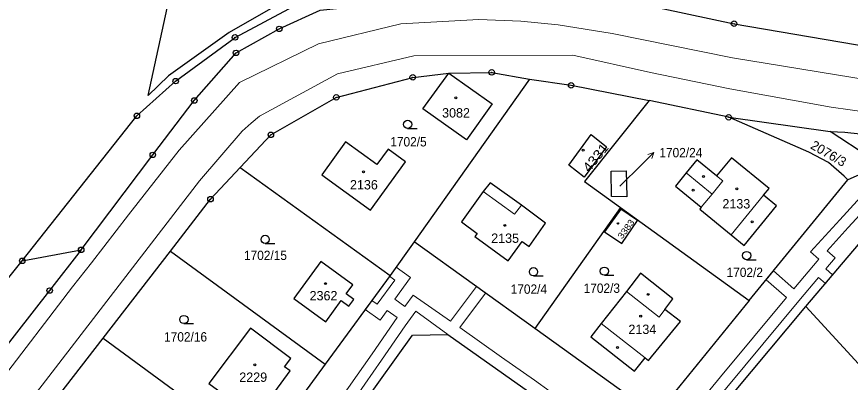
# Model space of a CAD drawing. Extents: x -679733 to -673243, y -1075091 to -1066557.
# Drawn here: x -677020 to -676868.5, y -1071812.5 to -1071746 of the extents above; entities that cross this region are included whole.
import ezdxf
from ezdxf.enums import TextEntityAlignment as Align

# ---------------------------------------------------------------- set-up
doc = ezdxf.new("R2010")
doc.units = 0
doc.header["$LTSCALE"] = 0.68
for name, color, linetype, lineweight in [('1', 7, 'Continuous', 25), ('13', 7, 'Continuous', 13), ('3', 7, 'Continuous', 25), ('4', 7, 'Continuous', 13), ('5', 7, 'Continuous', 25), ('7', 7, 'Continuous', 13), ('8', 7, 'Continuous', 25)]:
    doc.layers.add(name, color=color, linetype=linetype, lineweight=lineweight)
doc.layers.add('2', color=7, linetype='Continuous')

msp = doc.modelspace()

# ---------------------------------------------------------------- linework, layer by layer
at = {"layer": '1'}
for p, q in [((-676926.82, -1071757.39), (-676947.75, -1071786.97)), ((-676890.63, -1071764.33), (-676872.2, -1071766.9)), ((-676862.96, -1071773.03), (-676872.2, -1071766.9)), ((-676979.38, -1071773.47), (-676952.12, -1071793.06)), ((-676862.96, -1071773.03), (-676869.01, -1071775.7)), ((-676886.88, -1071797.62), (-676869.01, -1071775.7)), ((-676910.26, -1071780.74), (-676925.83, -1071802.72)), ((-676876.64, -1071798.73), (-676861.98, -1071781.43)), ((-677018.95, -1071790.41), (-677008.25, -1071788.41)), ((-676992.04, -1071788.64), (-676963.93, -1071809.2)), ((-676886.88, -1071797.62), (-676902.63, -1071816.93)), ((-676876.64, -1071798.73), (-676857.22, -1071819.86)), ((-677004.27, -1071804.47), (-676975.73, -1071825.35))]:
    msp.add_line(p, q, dxfattribs=at)
for points in [[(-676972.99, -1071744.11), (-676981.37, -1071748.94), (-676992.4, -1071756.81), (-676996.06, -1071760.38), (-676985.11, -1071709.91)], [(-677078.77, -1071736.63), (-677039.53, -1071780.68), (-677031.38, -1071788.86), (-677024.1, -1071793.73), (-677022.61, -1071794.93), (-677018.95, -1071790.41)], [(-677018.95, -1071790.41), (-676998.13, -1071764.06), (-676991.09, -1071757.75), (-676980.3, -1071749.81), (-676969.65, -1071744.11), (-676948.02, -1071737.42), (-676927.88, -1071735.23), (-676874.21, -1071743.78), (-676842.93, -1071743.5), (-676823.69, -1071740.46)], [(-677008.25, -1071788.41), (-676995.25, -1071771.16), (-676987.7, -1071761.27), (-676980.12, -1071752.62), (-676972.27, -1071748.26), (-676964.86, -1071744.84), (-676950.01, -1071743.35), (-676935.78, -1071742.14), (-676921.36, -1071742.37), (-676911.47, -1071742.59), (-676889.65, -1071747.32), (-676853.71, -1071753.48), (-676844.92, -1071752.82), (-676823.69, -1071740.46)], [(-676979.38, -1071773.47), (-676973.79, -1071767.51), (-676961.91, -1071760.71), (-676948.02, -1071757.07), (-676941.48, -1071756.28), (-676933.68, -1071756.17), (-676926.82, -1071757.39)], [(-676926.82, -1071757.39), (-676919.25, -1071758.51), (-676905.07, -1071761.28)], [(-676872.2, -1071766.9), (-676869.55, -1071767.02), (-676852.79, -1071768.83), (-676846.37, -1071767.4), (-676840.86, -1071765.76), (-676825.55, -1071759.5), (-676825.22, -1071759.86)], [(-676905.07, -1071761.28), (-676916.81, -1071776.01), (-676910.26, -1071780.74), (-676886.88, -1071797.62)], [(-676869.01, -1071775.7), (-676869.67, -1071775.03), (-676872.47, -1071772.52), (-676876.08, -1071770.65), (-676890.63, -1071764.33), (-676905.07, -1071761.28)], [(-676992.04, -1071788.64), (-676984.76, -1071779.21), (-676979.38, -1071773.47)], [(-676928.28, -1071780.28), (-676933.96, -1071776.21), (-676935.22, -1071777.81), (-676939.18, -1071783.32), (-676936.34, -1071785.45), (-676936.75, -1071786.01)], [(-676936.75, -1071786.01), (-676930.66, -1071790.43), (-676928.15, -1071786.9), (-676926.89, -1071787.8), (-676923.88, -1071783.58), (-676928.28, -1071780.28)], [(-676902.63, -1071816.93), (-676905.53, -1071817.31), (-676925.83, -1071802.72), (-676947.75, -1071786.97), (-676952.12, -1071793.06)], [(-677008.25, -1071788.41), (-677013.98, -1071795.82), (-677072.5, -1071870.78), (-677089.07, -1071891.97), (-677097.96, -1071902.91), (-677118.79, -1071928.36)], [(-677016.51, -1071820.3), (-677004.27, -1071804.47), (-676992.04, -1071788.64)], [(-676952.12, -1071793.06), (-676963.93, -1071809.2), (-676975.73, -1071825.35), (-676987.54, -1071841.49)], [(-676903, -1071827.69), (-676894.79, -1071816.98), (-676892.95, -1071818.26), (-676876.64, -1071798.73)], [(-676957.07, -1071816.5), (-676948.08, -1071803.91), (-676941.64, -1071803.78), (-676915.86, -1071822.06), (-676912.06, -1071829.42)]]:
    msp.add_lwpolyline(points, dxfattribs=at)
for points in [[(-676933.57, -1071761.89), (-676938.27, -1071768.43), (-676946.18, -1071762.82), (-676941.48, -1071756.28)], [(-676912.83, -1071769.72), (-676916.91, -1071775.2), (-676919.66, -1071773.02), (-676915.61, -1071767.47)], [(-676955.69, -1071781.23), (-676949.32, -1071772.45), (-676952.5, -1071770.14), (-676954.53, -1071772.93), (-676960.23, -1071768.8), (-676964.55, -1071774.8)], [(-676900.32, -1071776.84), (-676895.6, -1071780.69), (-676895.88, -1071781.04), (-676890.17, -1071785.7), (-676887.83, -1071787.61), (-676881.94, -1071780.39), (-676884.28, -1071778.48), (-676883.29, -1071777.25), (-676890.12, -1071771.67), (-676892.85, -1071774.94), (-676896.4, -1071772.04), (-676898.36, -1071774.44)], [(-676911.97, -1071774.12), (-676909.25, -1071774.08), (-676909.15, -1071778.76), (-676911.91, -1071778.74)], [(-676910.21, -1071781.01), (-676913.16, -1071785.17), (-676910.06, -1071787.26), (-676907.22, -1071783.1)], [(-676958.92, -1071794.79), (-676964.71, -1071790.56), (-676969.62, -1071797.27), (-676963.83, -1071801.51), (-676961, -1071797.64), (-676959.61, -1071798.65), (-676958.73, -1071797.43), (-676960.11, -1071796.42)], [(-676915.67, -1071804.21), (-676907.75, -1071810.48), (-676905.82, -1071808.04), (-676905.18, -1071808.55), (-676899.37, -1071801.42), (-676902.23, -1071799.27), (-676900.75, -1071797.32), (-676906.66, -1071792.68), (-676909.22, -1071795.96), (-676913.78, -1071801.79)], [(-676970.3, -1071810.43), (-676971.33, -1071809.68), (-676970.16, -1071808.18), (-676977.51, -1071802.64), (-676985.07, -1071812.72), (-676976.54, -1071818.96)]]:
    msp.add_lwpolyline(points, close=True, dxfattribs=at)
at = {"layer": '13'}
for points in [[(-676862.29, -1071774.01), (-676870.46, -1071782.94), (-676875.75, -1071788.8), (-676874.25, -1071790.09), (-676878.81, -1071795.51), (-676882.51, -1071792.26), (-676883.8, -1071793.84), (-676880.12, -1071797.08), (-676892.14, -1071811.5), (-676899.61, -1071820.62)], [(-676894.21, -1071817.38), (-676877.87, -1071797.68), (-676874.3, -1071793.44), (-676873.06, -1071794.51), (-676871.74, -1071792.95), (-676872.98, -1071791.87), (-676871.3, -1071789.86), (-676872.72, -1071788.61), (-676868.9, -1071784.36), (-676861.84, -1071776.66)], [(-676920.21, -1071816.24), (-676925.92, -1071812.11), (-676931.92, -1071807.94), (-676939.45, -1071802.52), (-676934.78, -1071796.29), (-676936.44, -1071795.1), (-676941.17, -1071801.41), (-676947.97, -1071796.67), (-676949.43, -1071798.73), (-676951.27, -1071797.37), (-676948.44, -1071793.45), (-676951.04, -1071791.56), (-676952.12, -1071793.06), (-676952.23, -1071793.22), (-676951.28, -1071793.91), (-676954.47, -1071798.3), (-676955.45, -1071797.62), (-676956.66, -1071799.26), (-676953.92, -1071801.17), (-676952.69, -1071799.42), (-676950.88, -1071800.74), (-676955.39, -1071807.29), (-676962.4, -1071817.34)], [(-676961.28, -1071819.37), (-676953.69, -1071808.49), (-676949.37, -1071802.22), (-676947.45, -1071799.55), (-676941.64, -1071803.78), (-676915.86, -1071822.06)]]:
    msp.add_lwpolyline(points, dxfattribs=at)
at = {"layer": '3'}
for p, q in [((-676948.953, -1071766.36), (-676947.203, -1071766.36)), ((-676974.833, -1071787.27), (-676973.083, -1071787.27)), ((-676887.363, -1071790.21), (-676885.613, -1071790.21)), ((-676926.083, -1071793.15), (-676924.333, -1071793.15)), ((-676913.213, -1071793.04), (-676911.463, -1071793.04)), ((-676989.593, -1071801.83), (-676987.843, -1071801.83))]:
    msp.add_line(p, q, dxfattribs=at)
for centre in [(-676948.9529, -1071765.6098), (-676974.8329, -1071786.5198), (-676887.3629, -1071789.4598), (-676926.0829, -1071792.3998), (-676913.2129, -1071792.2898), (-676989.5929, -1071801.0798)]:
    msp.add_circle(centre, 0.75, dxfattribs=at)
at = {"layer": '4'}
for p, q in [((-676950.2, -1071747.36), (-676935.99, -1071746.58)), ((-676935.99, -1071746.58), (-676928.36, -1071746.84)), ((-676928.36, -1071746.84), (-676921.61, -1071747.51)), ((-676965.15, -1071750.96), (-676950.2, -1071747.36)), ((-676921.61, -1071747.51), (-676911.77, -1071749.08)), ((-676911.77, -1071749.08), (-676889.94, -1071753.53)), ((-676965.15, -1071750.96), (-676979.48, -1071758.01)), ((-676961.7, -1071756.42), (-676947.84, -1071753.18)), ((-676947.84, -1071753.18), (-676918.92, -1071753.04)), ((-676918.92, -1071753.04), (-676904.83, -1071756.21)), ((-676852.36, -1071759.69), (-676889.94, -1071753.53)), ((-676904.83, -1071756.21), (-676890.39, -1071759.16)), ((-676961.7, -1071756.42), (-676975.87, -1071764.14)), ((-676979.48, -1071758.01), (-676990.47, -1071770.3)), ((-676890.39, -1071759.16), (-676871.99, -1071762.48)), ((-676871.99, -1071762.48), (-676847.45, -1071765.89)), ((-676979.03, -1071766.86), (-676977.37, -1071765.39)), ((-676977.37, -1071765.39), (-676975.87, -1071764.14)), ((-676979.03, -1071766.86), (-676986.75, -1071775.9)), ((-676999.65, -1071782.04), (-676990.47, -1071770.3)), ((-676893.64, -1071778.29), (-676898.36, -1071774.44)), ((-676986.75, -1071775.9), (-677036.69, -1071840.72)), ((-676893.64, -1071778.29), (-676891.68, -1071775.89)), ((-676891.68, -1071775.89), (-676892.85, -1071774.94)), ((-676935.22, -1071777.81), (-676929.52, -1071781.96)), ((-676895.6, -1071780.69), (-676893.64, -1071778.29)), ((-676884.28, -1071778.48), (-676890.17, -1071785.7)), ((-676929.52, -1071781.96), (-676928.28, -1071780.28)), ((-677006.4, -1071790.78), (-676999.65, -1071782.04)), ((-677006.4, -1071790.78), (-677009.81, -1071795.15)), ((-677009.81, -1071795.15), (-677113.2, -1071930.1)), ((-676903.26, -1071800.63), (-676909.22, -1071795.96)), ((-676902.23, -1071799.27), (-676903.26, -1071800.63)), ((-676905.82, -1071808.04), (-676913.78, -1071801.79))]:
    msp.add_line(p, q, dxfattribs=at)
at = {"layer": '5'}
for centre, radius in [((-676940.2168, -1071760.7892), 0.175), ((-676917.0768, -1071770.3092), 0.175), ((-676956.9468, -1071774.2492), 0.175), ((-676895.1868, -1071775.1092), 0.175), ((-676897.0668, -1071777.5792), 0.175), ((-676889.1368, -1071777.3492), 0.175), ((-676910.7546, -1071783.6194), 0.1172), ((-676886.3768, -1071783.3392), 0.175), ((-676931.2868, -1071783.9692), 0.175), ((-676963.8768, -1071794.5592), 0.175), ((-676905.2668, -1071796.5092), 0.175), ((-676906.6168, -1071800.4792), 0.175), ((-676910.8468, -1071806.1792), 0.175), ((-676976.6968, -1071809.3092), 0.175)]:
    msp.add_circle(centre, radius, dxfattribs=at)
at = {"layer": '7'}
msp.add_line((-676904.228, -1071770.738), (-676905.29, -1071771.092), dxfattribs=at)
msp.add_lwpolyline([(-676910.39, -1071776.86), (-676906.35, -1071772.86), (-676904.228, -1071770.738), (-676904.582, -1071771.8)], dxfattribs=at)
at = {"layer": '8'}
for centre, radius in [((-676889.65, -1071747.3199), 0.5), ((-676972.27, -1071748.2599), 0.5), ((-676972.27, -1071748.2599), 0.0303), ((-676889.65, -1071747.3199), 0.0303), ((-676980.3, -1071749.8099), 0.5), ((-676980.3, -1071749.8099), 0.0303), ((-676980.12, -1071752.6199), 0.5), ((-676980.12, -1071752.6199), 0.0303), ((-676933.68, -1071756.1699), 0.5), ((-676933.68, -1071756.1699), 0.0303), ((-676991.09, -1071757.7499), 0.5), ((-676991.09, -1071757.7499), 0.0303), ((-676948.02, -1071757.0699), 0.5), ((-676948.02, -1071757.0699), 0.0303), ((-676919.25, -1071758.5099), 0.5), ((-676919.25, -1071758.5099), 0.0303), ((-676987.7, -1071761.2699), 0.5), ((-676961.91, -1071760.7099), 0.5), ((-676961.91, -1071760.7099), 0.0303), ((-676987.7, -1071761.2699), 0.0303), ((-676998.13, -1071764.0599), 0.5), ((-676890.63, -1071764.3299), 0.5), ((-676998.13, -1071764.0599), 0.0303), ((-676890.63, -1071764.3299), 0.0303), ((-676973.79, -1071767.5099), 0.5), ((-676973.79, -1071767.5099), 0.0303), ((-676995.25, -1071771.1599), 0.5), ((-676995.25, -1071771.1599), 0.0303), ((-676984.76, -1071779.2099), 0.5), ((-676984.76, -1071779.2099), 0.0303), ((-677008.25, -1071788.4099), 0.5), ((-677008.25, -1071788.4099), 0.0303), ((-677018.95, -1071790.4099), 0.5), ((-677018.95, -1071790.4099), 0.0303), ((-677013.98, -1071795.8199), 0.5), ((-677013.98, -1071795.8199), 0.0303)]:
    msp.add_circle(centre, radius, dxfattribs=at)

# ---------------------------------------------------------------- texts
at = {"layer": '2'}
msp.add_text('3082', height=1.7, dxfattribs=at).set_placement((-676940.16, -1071764.37), align=Align.CENTER)
at = {"layer": '2', "width": 0.95}
for s, p in [('1702/5', (-676952.1, -1071769.63)), ('1702/24', (-676903.22, -1071771.6)), ('1702/15', (-676978.68, -1071790.269)), ('1702/2', (-676891.01, -1071793.36)), ('1702/4', (-676930.23, -1071796.41)), ('1702/3', (-676916.98, -1071796.239)), ('1702/16', (-676993.19, -1071805.08))]:
    msp.add_text(s, height=1.7, dxfattribs=at).set_placement(p)
at = {"layer": '2', "width": 1.15}
msp.add_text('4331', height=1.7, rotation=51, dxfattribs=at).set_placement((-676914.1504, -1071772.1679), align=Align.CENTER)
at = {"layer": '2'}
msp.add_text('2076/3', height=1.7, rotation=330, dxfattribs=at).set_placement((-676875.915, -1071769.906))
for s, p in [('2136', (-676959.42, -1071777.44)), ('2133', (-676891.77, -1071780.9)), ('2135', (-676933.77, -1071787.15)), ('2362', (-676966.76, -1071797.6)), ('2134', (-676908.84, -1071803.71)), ('2229', (-676979.53, -1071812.41))]:
    msp.add_text(s, height=1.7, dxfattribs=at).set_placement(p)
at = {"layer": '2', "width": 1.15}
msp.add_text('3383', height=1.14, rotation=53, dxfattribs=at).set_placement((-676910.004, -1071786.543))

doc.saveas('drawing.dxf')
